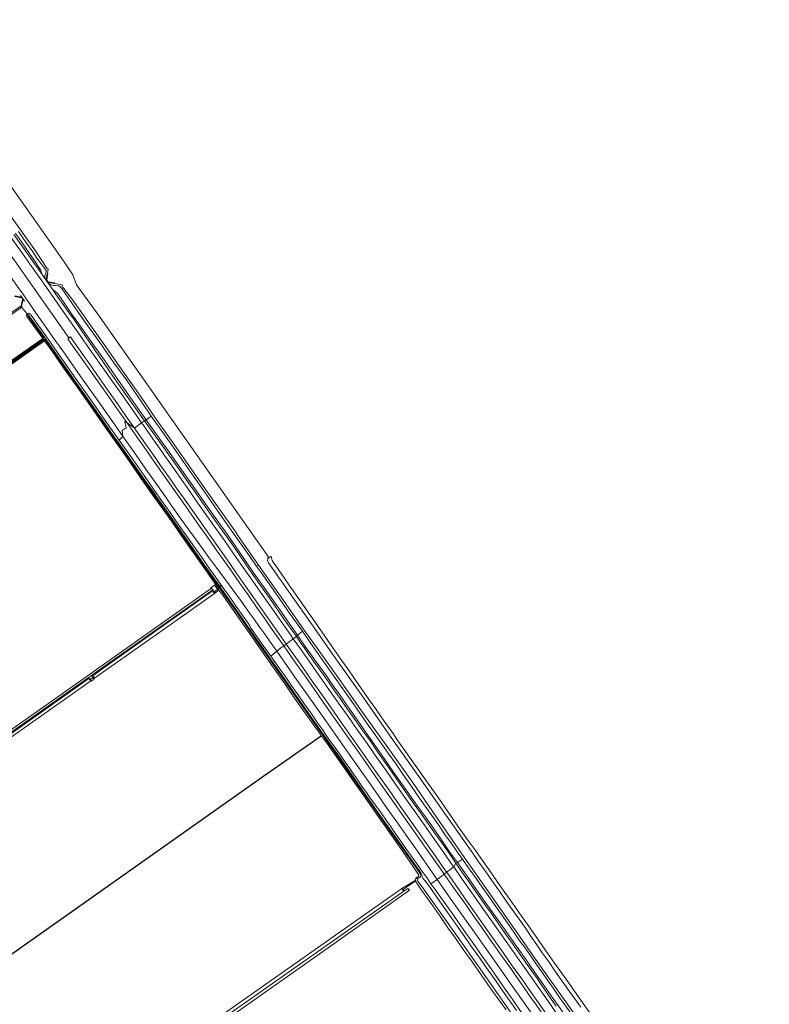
# Model space of a CAD drawing. Header units: metres. Extents: x 138165 to 154469, y 480134 to 494189.
# Tile 904 of 1056: x 149801 to 150888, y 486136 to 487564. Entities that reach past the tile are written whole.
import ezdxf

# ---------------------------------------------------------------- set-up
doc = ezdxf.new("R2010")
doc.units = ezdxf.units.M
doc.header["$LTSCALE"] = 0.001
doc.header["$MEASUREMENT"] = 0
for name, color, linetype, lineweight in [('TOP-L-duiker', 7, 'Continuous', 0), ('TOP-L-topo objecten vlak', 7, 'Continuous', 0), ('TOP-L-water beschoeiing', 7, 'Continuous', 0)]:
    doc.layers.add(name, color=color, linetype=linetype, lineweight=lineweight)

msp = doc.modelspace()

# ---------------------------------------------------------------- linework, layer by layer
at = {"layer": 'TOP-L-duiker', "flags": 128}
for points in [[(150081, 486733.1), (150091.3, 486740.2)], [(149908.4, 486611.1), (149902, 486606.5)], [(149902.4, 486606.4), (149908.8, 486610.9)], [(150356, 486301.8), (150376, 486315.5)]]:
    msp.add_lwpolyline(points, dxfattribs=at)
at = {"layer": 'TOP-L-topo objecten vlak', "flags": 128}
for points in [[(149588, 487563.8), (149595.5, 487553.2), (149602.9, 487542.7), (149622.4, 487513.9), (149632.2, 487500), (149651.1, 487472.8), (149680.4, 487431.6), (149703.5, 487398.6), (149717.4, 487378), (149722.2, 487372), (149751.2, 487331), (149774.2, 487298.4), (149802.2, 487258.9), (149823.6, 487228.6), (149839.2, 487205.1), (149840.9, 487203.2), (149842, 487202.6), (149841.1, 487195.9)], [(150160.8, 486782.4), (150161.4, 486785.3), (149914.2, 487136.9), (149883.2, 487179.3), (149878, 487194), (149865.6, 487212.6), (149626.9, 487550), (149624.9, 487552.8), (149624.1, 487555.1), (149623.9, 487556.3), (149623.7, 487558), (149588, 487563.8)], [(149799.1, 487256.7), (149811, 487240), (149819.9, 487227.1), (149826, 487218.1), (149832.4, 487209.4), (149838.4, 487201.7), (149839.3, 487200.2), (149839.5, 487198.9), (149839.1, 487197.8), (149838.2, 487195.9), (149837.8, 487194.1), (149837.5, 487191.9), (149837.5, 487190.2), (149838, 487188.9)], [(149787.9, 487249.1), (149791.6, 487243.9), (149805.1, 487224.7), (149818.7, 487205.5), (149832.8, 487185.4), (149846.5, 487165.9), (149860.7, 487145.7), (149874.8, 487125.7), (149888.8, 487105.7), (149902.8, 487085.8), (149916.9, 487065.9), (149928.6, 487049.1), (149937.9, 487036), (149951.3, 487016.9), (149966, 486996), (149977.8, 486979.2)], [(149833.5, 487194.5), (149828, 487202.2), (149823.1, 487209.2), (149813.7, 487222.3), (149802.9, 487237.5), (149792.2, 487252.5)], [(149833.5, 487194.5), (149832.7, 487196.7), (149830.9, 487201), (149829.2, 487204.2), (149824.7, 487210.6), (149814.9, 487224.7), (149806.7, 487236.9), (149796.6, 487251.2), (149794.4, 487254.2)], [(149950.6, 486959.6), (149948.5, 486962.5), (149941.2, 486972.8), (149928.6, 486990.7), (149916, 487008.7), (149902.9, 487027.2), (149889.7, 487046.1), (149876.5, 487064.8), (149863.4, 487083.5), (149851.6, 487100.3), (149840.5, 487116.1), (149828.7, 487132.7), (149823.9, 487139.5), (149815.9, 487150.9), (149806.2, 487164.7), (149795.3, 487180.2), (149785.6, 487194.1), (149775.7, 487208.1), (149766.5, 487221.1), (149760.5, 487229.7)], [(149872.4, 487102.5), (149780.9, 487232.5)], [(149848.3, 487173), (149833.5, 487194.5)], [(149838, 487188.9), (149838.1, 487189), (149839.4, 487187.2), (149840.7, 487195.9), (149841.1, 487195.9)], [(149838, 487188.9), (149843.6, 487180.8)], [(149841.1, 487195.9), (149841.6, 487195.8), (149840.1, 487186.1), (149841.8, 487183.8), (149851.3, 487182.1), (149851.2, 487181.5)], [(149851.2, 487181.5), (149851.1, 487181.2), (149842.5, 487182.7), (149843.8, 487180.9), (149843.6, 487180.8)], [(149843.6, 487180.8), (149845.2, 487179.9), (149846, 487179.5), (149847.7, 487179), (149850.5, 487178.5), (149853.2, 487178.4), (149856, 487178.1), (149857.9, 487178), (149859.8, 487176.7), (149862, 487174), (149876.2, 487153.7), (149894.6, 487127.3), (149916, 487097.1), (149937.7, 487066.1), (149956.6, 487040.1), (149978.6, 487008.2), (149991.8, 486989.2)], [(149984.3, 486983.8), (149972.3, 487000.8), (149955.5, 487024.5), (149940, 487046.9), (149923.9, 487070.1), (149906.3, 487094.5), (149889.9, 487118), (149875.2, 487138.9), (149864.3, 487154.8), (149857.7, 487164.2), (149855.7, 487166.8), (149853.7, 487168.8), (149850.8, 487170.9), (149848.3, 487173)], [(149982.1, 486982.3), (149968.9, 487000.7), (149954.6, 487021), (149942, 487038.7), (149931.9, 487053.2), (149921.5, 487068.2), (149910.5, 487084.1), (149900.1, 487099), (149894.3, 487107.4), (149887.6, 487117.6), (149880.3, 487128), (149872.2, 487139.4), (149863.8, 487150.8), (149857.9, 487159.4), (149852.9, 487166.5), (149848.3, 487173)], [(149851.2, 487181.5), (149862.3, 487179.6), (149862.3, 487179.5), (149862.3, 487178.3), (149863.1, 487176.4), (149864.9, 487174), (149879.3, 487155.4), (149900.7, 487124.9), (149925.8, 487089.4), (149949.1, 487056.3), (149975.1, 487019.4), (149994.6, 486991.1), (150000, 486983.4), (150021.6, 486952.6), (150046.3, 486917.5), (150071.1, 486882.1), (150093.4, 486850.7), (150114.7, 486820.6), (150117.2, 486815.8), (150147.5, 486773.1)], [(149794.1, 487163), (149794, 487162.7), (149803.6, 487160.4), (149804.1, 487160.7), (149805.7, 487158.5), (149805, 487158), (149802.8, 487148.6), (149802.9, 487148.5)], [(149803.6, 487148.4), (149805.8, 487157.5), (149806.2, 487157.8), (149807.7, 487155.6), (149807.9, 487155.7), (149807.3, 487156.5), (149802.4, 487163.5), (149802.2, 487163.8), (149802, 487163.7), (149803.6, 487161.5), (149803.4, 487161.4), (149794.3, 487163.6)], [(149255.8, 486760.6), (149799.4, 487143.6), (149802.6, 487146.2), (149802.7, 487148)], [(149785.7, 487137), (149801.8, 487148), (149802.7, 487148)], [(149802.7, 487148), (149802.8, 487148.4), (149802.9, 487148.5)], [(149802.7, 487148), (149803.9, 487146.5)], [(149802.9, 487148.5), (149803.6, 487148.4)], [(149803.6, 487148.4), (149804, 487146.6), (149803.9, 487146.5)], [(149803.9, 487146.5), (149811.3, 487137.6)], [(149811.3, 487137.6), (149810.8, 487136), (149811.4, 487133.7), (149834.3, 487101.5), (149277.8, 486710.9)], [(149812.9, 487135.6), (149812.7, 487135.3), (149812.8, 487134.9), (149814, 487133.2), (149821.9, 487122), (149833.4, 487105.9), (149835.5, 487102.9), (149835.8, 487101.6), (149835.4, 487100.6), (149832.9, 487098.7), (149278.5, 486709.6)], [(149811.3, 487137.6), (149813, 487138.1), (149814.4, 487138), (149816.4, 487136.2), (149819.3, 487132.9), (149823.5, 487127.1), (149832.9, 487113.7), (149845.4, 487095.9), (149855.1, 487082), (149869.1, 487062.1), (149880.4, 487045.9), (149893.4, 487027.5), (149907.3, 487008), (149921.5, 486987.7), (149939, 486962.7), (149945.1, 486954.3)], [(149812.9, 487135.6), (149811.3, 487137.6)], [(150090.2, 486743.4), (150069, 486773.1), (150043.9, 486809), (150020.5, 486842.4), (150000, 486871.5), (149996.3, 486876.7), (149984.9, 486892.9), (149957.5, 486931.8), (149942.6, 486952.9), (149937.6, 486959.7), (149922.9, 486980.8), (149906.8, 487003.7), (149886.6, 487032.2), (149866.7, 487060.5), (149850.8, 487083.3), (149836.4, 487103.8), (149822.2, 487123.7), (149813.9, 487135.3), (149813.5, 487135.7), (149812.9, 487135.6)], [(149284.1, 486708.5), (149816.4, 487085.6), (149832.7, 487097.2), (149835.7, 487099.3), (149837, 487099.9), (149838.1, 487099.4), (149848.6, 487084.3), (149865.9, 487059.7), (149885.1, 487032.6), (149904.1, 487005.5), (149926.3, 486974), (149941.6, 486952.2), (149957.1, 486930.2), (149982.4, 486893.9), (149998.2, 486871.2), (150000, 486868.6), (150022.2, 486837.3), (150046, 486803.4), (150071.6, 486766.9), (150089.1, 486741.9)], [(149872.4, 487102.5), (149872.1, 487102.2), (149870.8, 487101.3), (149871.9, 487099.7), (149878.7, 487090), (149891.6, 487071.7), (149904.5, 487053.3), (149917.2, 487035.2), (149930.2, 487016.9), (149943.2, 486998.3), (149956.3, 486979.7)], [(149967.6, 486971.4), (149955.5, 486988.7), (149941.7, 487008.3), (149927.4, 487028.6), (149917.1, 487043.2), (149906.3, 487058.6), (149892.3, 487078.5), (149878.4, 487098.3), (149874.4, 487103.9), (149872.4, 487102.5)], [(150087.9, 486741), (150087.9, 486741), (150084.6, 486745.7), (150070.3, 486766), (150044.7, 486802.5), (150021, 486836.5), (149998.8, 486867.7), (149996.9, 486870.3), (149981.2, 486893), (149955.8, 486929.3), (149940.4, 486951.4), (149925.1, 486973.1), (149902.9, 487004.6), (149883.9, 487031.8), (149864.6, 487058.9), (149847.3, 487083.5), (149837.1, 487098.2), (149837, 487098.2), (149836.5, 487098), (149833.5, 487096), (149817.2, 487084.4), (149284.7, 486707.4)], [(149984.3, 486983.8), (149991.8, 486989.2)], [(149991.8, 486989.2), (150000, 486977.6), (150002.8, 486973.6), (150018, 486951.9), (150035.1, 486927.5), (150050.7, 486905.4), (150068.2, 486880.6), (150084.2, 486857.5), (150102, 486831.9), (150118.2, 486808.6), (150133.7, 486786.8), (150144.2, 486771.8)], [(149950.6, 486959.6), (149949.5, 486968.2), (149952.5, 486970.3), (149955.4, 486972.1), (149953.5, 486981.1), (149956.3, 486979.7)], [(149956.3, 486979.7), (149971, 486958.9), (149983.8, 486940.6), (149996.6, 486922.4), (150011.8, 486900.7), (150024.5, 486882.7), (150037.5, 486864.2), (150049.6, 486847), (150061.9, 486829.6), (150072.3, 486814.8), (150085.1, 486796.6), (150093.7, 486784.4), (150107, 486765.5), (150119.9, 486747.1), (150132.2, 486729.7), (150144.6, 486712), (150152, 486701.5), (150158.9, 486691.6), (150165.8, 486681.7), (150179.3, 486662.6), (150184, 486655.9)], [(149956.3, 486979.7), (149967.6, 486971.4)], [(149967.6, 486971.4), (149977.8, 486979.2)], [(150187.6, 486658.6), (150183.8, 486664.1), (150170.2, 486683.5), (150156.2, 486703.3), (150142.5, 486722.7), (150128.6, 486742.5), (150114.9, 486762), (150101.2, 486781.5), (150087.3, 486801.2), (150076.6, 486816.5), (150073.4, 486821.1), (150059.8, 486840.4), (150045.6, 486860.6), (150036.4, 486873.6), (150031.9, 486879.9), (150018.1, 486899.6), (150004.4, 486919.1), (150000.4, 486924.8), (149998.9, 486926.9), (149997.6, 486928.8), (149983.5, 486948.7), (149969.5, 486968.8), (149967.6, 486971.4)], [(149982.1, 486982.3), (149977.8, 486979.2)], [(149977.8, 486979.2), (149979.8, 486976.3), (149994, 486956.2), (150008, 486936.3), (150009.6, 486934), (150011, 486932), (150014.7, 486926.7), (150028.7, 486906.8), (150042.3, 486887.4), (150042.7, 486886.8), (150056.2, 486867.7), (150070.1, 486847.9), (150083.1, 486829.5), (150097.9, 486808.5), (150111.5, 486789), (150125.3, 486769.4), (150139.1, 486749.8), (150152.9, 486730.2), (150166.8, 486710.6), (150180.4, 486691.1), (150194.3, 486671.3), (150197.9, 486666.2)], [(149982.1, 486982.3), (149984.3, 486983.8)], [(150202.5, 486669.6), (150183.8, 486695.8), (150163.7, 486724.7), (150149.5, 486744.7), (150133.2, 486767.5), (150119.2, 486788.6), (150107.6, 486805.2), (150093.6, 486824.4), (150079.2, 486845), (150066.8, 486862.7), (150054.5, 486880.4), (150043.5, 486895.9), (150031.8, 486912.4), (150019.6, 486929.4), (150006.4, 486948), (149991.8, 486968.5), (149982.1, 486982.3)], [(150204, 486671.3), (150180.5, 486704.8), (150156.6, 486739), (150140.8, 486761.4), (150120, 486791.7), (150101.8, 486817.8), (150084.5, 486841.9), (150067, 486866.7), (150051.1, 486889.3), (150032.9, 486915.4), (150018.1, 486936.1), (150003.3, 486957.2), (149986.4, 486980.8), (149984.3, 486983.8)], [(149950.6, 486959.6), (149945.1, 486954.3)], [(150173.8, 486648.4), (150169.1, 486655), (150155.6, 486674.2), (150148.5, 486684.2), (150141.1, 486694.5), (150134, 486704.4), (150121.1, 486722.2), (150112.9, 486733.4), (150099.4, 486751.7), (150086, 486769.9), (150073, 486787.6), (150059.7, 486805.7), (150046.2, 486824.3), (150033.7, 486841.6), (150020.7, 486859.8), (150007.9, 486878.1), (149994.8, 486896.8), (149981.7, 486915.3), (149968.7, 486933.9), (149955.7, 486952.2), (149950.6, 486959.6)], [(149945.1, 486954.3), (149961.9, 486930.5), (149981.7, 486902.7), (149994.3, 486884.6), (150000, 486876.5), (150006.7, 486866.8), (150019, 486849.2), (150031.8, 486831.1), (150042.7, 486815.4), (150054.3, 486798.9), (150066.4, 486781.9), (150076.5, 486767.6), (150082.4, 486759.2), (150089.9, 486748.6), (150094.7, 486742.1)], [(150629.8, 486120.9), (150609, 486150.4), (150594.7, 486171), (150577, 486195.9), (150563.3, 486215.4), (150550.2, 486233.8), (150537.9, 486251.4), (150525.7, 486268.8), (150514.9, 486284.1), (150504.9, 486298.3), (150494.8, 486313), (150485.5, 486326.1), (150473.4, 486343.4), (150461.1, 486360.6), (150454.2, 486370.1), (150452.9, 486371.9), (150450.7, 486374.7), (150448.7, 486377.4), (150437.7, 486393.2), (150427.6, 486407.8), (150417.5, 486422.1), (150407.1, 486437.4), (150393.5, 486456.5), (150381.8, 486473), (150369.9, 486489.7), (150357.4, 486507.4), (150349.6, 486518.4), (150342.6, 486528.7), (150329.7, 486546.8), (150318.1, 486563.7), (150304.6, 486582.3), (150292.4, 486600.1), (150278.8, 486619.5), (150267, 486636.5), (150253.3, 486656.1), (150229.6, 486690.1), (150192, 486743.7), (150173.8, 486769.8), (150168.5, 486777.2), (150167.3, 486779.7), (150166.2, 486783.4), (150165.6, 486786), (150160.8, 486782.4)], [(150144.2, 486771.8), (150147.5, 486773.1)], [(150144.2, 486771.8), (150151, 486762.1), (150172.1, 486732.8), (150190.1, 486706.7), (150211.1, 486677)], [(150147.5, 486773.1), (150179.3, 486728.1), (150213.6, 486678.6), (150234.9, 486649), (150264.9, 486607.2), (150298, 486560.4), (150332.7, 486511.9), (150369.7, 486459.6), (150406.6, 486406), (150446, 486349.4), (150477.8, 486304), (150515.8, 486249.3), (150552.4, 486196.9), (150586.1, 486150.1), (150626.7, 486092.8), (150646.8, 486063.5), (150702, 485986.2), (150751.6, 485915.7), (150796.7, 485851.9), (150846.7, 485780.2), (150865.4, 485754), (150889.3, 485720.2)], [(150614.9, 486131.8), (150604.9, 486145.9), (150596.3, 486158), (150586.7, 486171.7), (150577.4, 486184.8), (150568.9, 486197.1), (150559.1, 486210.7), (150551.1, 486222.3), (150543.1, 486234), (150535, 486245.9), (150525.5, 486259.4), (150516.8, 486271.6), (150509.1, 486282.4), (150497.8, 486298.7), (150485.8, 486315.8), (150476.2, 486329.5), (150465.8, 486344.4), (150456.8, 486357.3), (150419.5, 486409.9), (150379.8, 486466.3), (150337.5, 486526.5), (150296.8, 486584.7), (150259.8, 486637.3), (150225.2, 486686.6), (150194, 486730.8), (150162.1, 486776.3), (150160.7, 486778.1), (150160.6, 486779.2), (150160.8, 486782.4)], [(150086.5, 486740), (150083.6, 486744), (150078, 486740.1), (150078.4, 486739.4), (150077.6, 486738.9), (150077.9, 486738.4)], [(150089.1, 486741.9), (150090.2, 486743.4)], [(150094.7, 486742.1), (150090.2, 486743.4)], [(150521.7, 486127.2), (150511.7, 486141.5), (150501.9, 486155.4), (150493.7, 486167.3), (150485.8, 486178.2), (150477.7, 486189.6), (150472.7, 486196.6), (150465.9, 486206.7), (150455.5, 486221.1), (150446.1, 486234.4), (150436.9, 486247.6), (150427, 486261.9), (150416.1, 486277.1), (150404.8, 486293.3), (150393.8, 486308.8), (150390.5, 486313.3), (150386.4, 486318.8), (150384.7, 486321.7), (150384.3, 486324.1), (150383.3, 486326), (150367.2, 486348.4), (150346.4, 486378.1), (150320.2, 486415.5), (150302.3, 486441.1), (150281.7, 486470.3), (150262.3, 486498.2), (150243.7, 486524.4), (150227.3, 486547.7), (150204, 486580.9), (150180.2, 486614.8), (150163, 486639.3), (150141.6, 486670), (150120.9, 486699.8), (150093.3, 486739.1), (150091.9, 486741.3), (150090.2, 486743.4)], [(150094.7, 486742.1), (150097.1, 486738.6), (150102.2, 486731.4), (150105.9, 486726.4), (150108.1, 486723), (150115.2, 486713), (150124.7, 486699.4), (150130.7, 486690.8), (150132.6, 486688.8), (150135, 486684.9), (150135.9, 486682.5), (150140.3, 486676.2), (150154.9, 486655.2), (150165.1, 486641.1)], [(150077.9, 486738.4), (150064.3, 486728.8), (149903.9, 486615.8), (149898.6, 486612), (149749.4, 486506.9), (149621, 486416.5)], [(149905.6, 486613.3), (149905.7, 486613.3), (150066, 486726.3), (150081.1, 486737)], [(150080.6, 486735.8), (150000, 486678.8), (149918.2, 486620.5), (149907, 486612.6), (149909.5, 486609.1)], [(149909.5, 486609.1), (149921, 486617.1), (150042.1, 486702.4), (150083.6, 486731.9)], [(150077.9, 486738.4), (150079.3, 486739.4), (150081.1, 486737)], [(150080.6, 486735.8), (150081.5, 486736.4)], [(150083.6, 486731.9), (150083.6, 486732.6), (150082, 486735.2), (150080.6, 486735.8)], [(150081.1, 486737), (150081.5, 486736.4)], [(150081.5, 486736.4), (150083.5, 486733.5), (150084.6, 486734.2), (150085.1, 486733.4), (150089.2, 486736.4), (150086.5, 486740)], [(150090, 486736.6), (150083.6, 486731.9)], [(150086.5, 486740), (150087.9, 486741)], [(150089.1, 486741.9), (150087.9, 486741)], [(150087.9, 486741), (150090, 486736.6)], [(150089.1, 486741.9), (150092.1, 486737.6), (150118.8, 486700.2), (150144.3, 486663.3), (150161.7, 486638.6), (150177.8, 486615.9), (150199.9, 486583.9), (150221.8, 486553.1), (150240.4, 486526.8), (150253.9, 486507.6), (150280.1, 486470.3), (150315, 486420.8), (150340.8, 486384), (150368.4, 486345.2), (150382, 486325.7), (150382.5, 486324.2), (150382.8, 486322.7), (150382.2, 486321.1), (150377.8, 486317.9), (150378, 486316.5), (150378.7, 486314.9), (150386.8, 486303.5), (150407.2, 486274.9), (150443.6, 486223.4), (150490.7, 486156.8), (150534.7, 486093.8)], [(150090, 486736.6), (150095.5, 486729.2), (150111.9, 486705.8), (150123.6, 486689.1), (150142.5, 486662.1), (150159.9, 486637.1), (150170.8, 486621.9), (150185.6, 486600.7), (150199.8, 486580.2), (150210.3, 486565.2), (150223.7, 486546.2), (150237.3, 486527.3), (150237.3, 486527), (150239.3, 486524.6), (150239.6, 486524.4), (150240.8, 486522.6), (150249.2, 486511), (150261.3, 486493.7), (150274.3, 486475.5), (150287.3, 486457), (150299.2, 486439.9), (150309.4, 486425.3), (150319, 486411.5), (150330.7, 486395), (150343.1, 486377.1), (150355.8, 486359), (150368.4, 486340.9), (150377.3, 486327.8), (150379.5, 486324.5), (150379.9, 486322.6), (150379.1, 486321.6), (150377.1, 486319.9), (150375.2, 486318.2), (150374.5, 486317.1), (150374.6, 486315.6)], [(150204, 486671.3), (150202.5, 486669.6)], [(150211.1, 486677), (150204, 486671.3)], [(150435.9, 486341.9), (150424.6, 486357.5), (150412.7, 486374.8), (150401.9, 486390.4), (150390.9, 486405.9), (150379.5, 486421.7), (150369, 486436.5), (150356.3, 486454.3), (150345.6, 486469.6), (150336.1, 486483.6), (150325.2, 486499), (150315, 486513.6), (150306.1, 486526.5), (150295.3, 486542), (150281.8, 486561.3), (150275.7, 486570), (150266.6, 486582.8), (150257.3, 486596.1), (150248.9, 486608), (150241.1, 486619.1), (150232.2, 486631.3), (150222.8, 486644.6), (150215.2, 486655.1), (150206.1, 486668.4), (150204, 486671.3)], [(150211.1, 486677), (150222.3, 486660.6), (150232.5, 486646.5), (150244.1, 486629.9), (150255.7, 486613.6), (150267.3, 486597.1), (150282.7, 486575.3), (150296, 486556.6), (150306.5, 486541), (150316.6, 486527.1), (150326.3, 486513.5), (150336.4, 486499), (150347, 486484.2), (150356.7, 486470.1), (150367.4, 486455.1), (150377.6, 486440.1), (150389.2, 486423.7), (150398.7, 486410), (150408.4, 486396.3), (150417.9, 486382.6), (150427.4, 486369.4), (150434.6, 486358.8), (150443.2, 486346.8)], [(150187.6, 486658.6), (150184, 486655.9)], [(150187.6, 486658.6), (150188.8, 486659.5), (150191.7, 486661.6), (150194.6, 486663.8), (150197.9, 486666.2)], [(150420.4, 486327.7), (150418.8, 486329.9), (150405.1, 486349.4), (150391, 486369.4), (150377.4, 486388.9), (150363.4, 486408.7), (150349.7, 486428.2), (150335.8, 486448), (150322, 486467.5), (150308.1, 486487.3), (150294.5, 486506.7), (150280.6, 486526.4), (150266.9, 486546), (150252.8, 486566), (150239.2, 486585.3), (150225.4, 486604.9), (150211.5, 486624.7), (150197.8, 486644.2), (150187.6, 486658.6)], [(150197.9, 486666.2), (150202.5, 486669.6)], [(150197.9, 486666.2), (150208.1, 486651.8), (150221.9, 486632.1), (150235.9, 486612.2), (150249.5, 486592.8), (150263.5, 486573), (150277.3, 486553.4), (150291.1, 486533.7), (150304.9, 486514.2), (150318.7, 486494.5), (150332.4, 486475), (150346.3, 486455.2), (150359.9, 486435.9), (150374, 486415.9), (150388.1, 486395.8), (150401.6, 486376.6), (150415.3, 486357.1), (150429.4, 486337.1), (150430.6, 486335.4)], [(150433.8, 486341), (150424.8, 486353.9), (150413.2, 486370.4), (150402.7, 486385), (150394.9, 486396.1), (150386.2, 486408.6), (150373.4, 486426.4), (150365.1, 486437.9), (150356.1, 486450.6), (150347.4, 486463), (150336.8, 486478.4), (150327.2, 486492), (150320.4, 486501.7), (150312.6, 486513.2), (150305.9, 486523), (150299.8, 486531.4), (150293.1, 486540.7), (150286.2, 486550.5), (150280.4, 486558.7), (150272.7, 486569.6), (150265.9, 486579.5), (150256.7, 486592.4), (150249.8, 486602.3), (150243.1, 486612), (150235.5, 486622.6), (150227.4, 486633.6), (150220.5, 486643.5), (150214.5, 486652.1), (150208, 486661.4), (150204.1, 486667.2), (150202.5, 486669.6)], [(150165.1, 486641.1), (150173.8, 486648.4)], [(150173.8, 486648.4), (150177, 486650.8), (150179.9, 486652.9), (150182.9, 486655.1), (150184, 486655.9)], [(150406.6, 486317.2), (150396.5, 486331.7), (150382.4, 486351.8), (150375.5, 486361.5), (150361.4, 486381.5), (150348.1, 486400.6), (150334.2, 486420.2), (150320.4, 486439.8), (150306.8, 486459.2), (150293, 486479), (150279, 486498.8), (150265.4, 486518.1), (150244.9, 486547.2), (150230.9, 486567.1), (150217.1, 486586.7), (150203.6, 486605.9), (150189.5, 486626), (150173.8, 486648.4)], [(150184, 486655.9), (150200.3, 486632.9), (150214, 486613.3), (150227.6, 486594), (150241.3, 486574.5), (150262, 486545), (150275.7, 486525.6), (150289.5, 486505.9), (150303, 486486.8), (150317.2, 486466.6), (150330.7, 486447.3), (150344.8, 486427.4), (150358.4, 486408), (150372.4, 486388.1), (150385.8, 486369), (150392.8, 486359), (150406.9, 486339.1), (150416.8, 486325)], [(150165.1, 486641.1), (150177.9, 486623), (150187, 486610.3), (150195, 486598.8), (150205.8, 486583.5), (150214.3, 486571.2), (150224.1, 486557.2), (150233.2, 486544.5), (150241.1, 486533.1), (150246.2, 486525.6), (150251.1, 486518.7), (150258.3, 486508.9), (150266.1, 486497.6), (150273.3, 486487.4), (150280, 486477.9), (150285.9, 486469.2), (150292.5, 486459.7), (150298.4, 486451.2), (150303.9, 486443.4), (150309.1, 486436.1), (150313, 486430.5), (150318, 486423.6), (150325.2, 486413.8), (150332.6, 486403), (150338.8, 486394.3), (150346.5, 486383.1), (150353.7, 486372.9), (150362.2, 486360.8), (150369.5, 486350.8), (150376.3, 486341.2), (150380.5, 486335.2), (150382.4, 486332.1), (150386.2, 486326.8), (150388.5, 486323.9), (150392.5, 486318.4), (150397.5, 486311.1)], [(149751.1, 486504.4), (149751.1, 486504.5), (149900.3, 486609.6)], [(149903.9, 486605), (149901.3, 486608.6), (149752.5, 486503.8), (149755, 486500.1)], [(149755, 486500.1), (149766.7, 486508.4), (149893.9, 486598), (149903.9, 486605)], [(149900.3, 486609.6), (149900.4, 486609.6), (149905.6, 486613.3)], [(149900.3, 486609.6), (149900.9, 486608.8), (149901.3, 486609.1), (149901.5, 486608.8), (149904.2, 486605.2)], [(149904.2, 486605.2), (149903.9, 486605)], [(149904.2, 486605.2), (149904.6, 486604.6), (149908.8, 486607.7), (149908.3, 486608.2)], [(149908.3, 486608.2), (149905.7, 486611.8), (149905.5, 486612.1), (149906.2, 486612.6), (149905.6, 486613.3)], [(149909.5, 486609.1), (149908.3, 486608.2)], [(150155, 486467.5), (149641.8, 486105.6), (149627.6, 486095.9), (149627.9, 486095.5), (149642.1, 486105.2), (150155.2, 486467.1), (150238.5, 486525), (150238.2, 486525.4), (150155, 486467.5)], [(150435.9, 486341.9), (150443.2, 486346.8)], [(150443.2, 486346.8), (150449.7, 486337.6), (150463.2, 486318.8), (150472.1, 486305.9), (150480.5, 486294.1), (150489.2, 486281.5), (150497.3, 486269.7), (150508.1, 486254.6), (150517.6, 486240.8), (150525.7, 486229.4), (150535, 486216.4), (150543.8, 486203.9), (150550.5, 486194.1), (150558.3, 486183.4), (150566.7, 486171.2), (150575.2, 486158.9), (150583.3, 486147.6), (150592, 486135.2), (150600.3, 486123.3), (150609.2, 486110.7), (150616.4, 486100.7), (150625.7, 486087.8), (150634.9, 486074.4), (150644.8, 486060.1)], [(150430.6, 486335.4), (150427.3, 486332.9), (150424.4, 486330.7), (150421.6, 486328.6), (150420.4, 486327.7)], [(150433.8, 486341), (150430.6, 486335.4)], [(150430.6, 486335.4), (150443, 486317.8), (150457, 486297.8), (150470.5, 486278.3), (150484.6, 486258.6), (150498.5, 486238.9), (150512.3, 486219.2), (150525.9, 486199.8), (150540, 486179.9), (150553.7, 486160.5), (150567.6, 486140.6), (150581.3, 486121.1), (150595.1, 486101.6), (150609.2, 486081.4), (150622.8, 486062.1), (150631.5, 486049.7)], [(150435.9, 486341.9), (150433.8, 486341)], [(150579.3, 486133.5), (150572.2, 486143.7), (150564.9, 486154.3), (150557.5, 486165), (150551, 486174.4), (150545.1, 486182.9), (150539.5, 486190.4), (150534.3, 486197.6), (150528, 486206.8), (150522.2, 486215.2), (150515.2, 486224.9), (150507.5, 486235.7), (150501.7, 486243.9), (150494.4, 486254.4), (150486.3, 486266.4), (150478.2, 486277.7), (150469, 486290.5), (150461.8, 486300.5), (150452.2, 486314.5), (150444.5, 486325.3), (150433.8, 486341)], [(150638, 486054.6), (150618.2, 486082.9), (150605, 486101.3), (150594, 486117.2), (150581.9, 486134.3), (150572, 486148.3), (150561.3, 486163.9), (150548.4, 486182.1), (150535.5, 486200.6), (150522.7, 486218.8), (150507.6, 486240.1), (150495.1, 486258), (150478.8, 486280.7), (150465.2, 486300.2), (150450.1, 486322), (150435.9, 486341.9)], [(150355.4, 486304.2), (150374.6, 486315.6)], [(150374.6, 486315.6), (150375.7, 486313.6), (150378, 486310.3), (150384, 486301.8), (150400.2, 486278.8), (150410.4, 486264.3), (150422.2, 486247.3), (150433, 486232.1), (150444.4, 486215.7), (150456.2, 486199), (150470.3, 486178.9), (150484.6, 486158.8), (150496, 486142.6), (150506.5, 486128.2)], [(150406.6, 486317.2), (150397.5, 486311.1)], [(150406.6, 486317.2), (150409.9, 486319.7), (150412.7, 486321.9), (150415.7, 486324.1), (150416.8, 486325)], [(150607.8, 486031.2), (150600.2, 486041.9), (150587.9, 486059.6), (150572.9, 486080.9), (150560, 486099.3), (150546.6, 486118.3), (150532.7, 486138.2), (150517.1, 486160.3), (150503.6, 486179.4), (150489.1, 486200), (150476, 486218.6), (150462.6, 486237.7), (150449.3, 486256.6), (150436.1, 486275.3), (150423.2, 486293.6), (150410, 486312.5), (150406.6, 486317.2)], [(150420.4, 486327.7), (150416.8, 486325)], [(150416.8, 486325), (150420.3, 486319.9), (150433.7, 486300.9), (150446.5, 486282.7), (150459.3, 486264.5), (150473.4, 486244.5), (150486.6, 486225.7), (150499.4, 486207.5), (150514.2, 486186.5), (150527.5, 486167.6), (150543.5, 486144.8), (150549.5, 486136.3), (150559.9, 486121.5), (150573.3, 486102.5), (150587.4, 486082.3), (150600.3, 486064), (150613, 486046.1), (150617.9, 486039)], [(150621.4, 486041.8), (150612.2, 486055), (150598.6, 486074.2), (150585, 486093.6), (150570.8, 486113.7), (150556.9, 486133.6), (150543.2, 486153.1), (150529.2, 486173), (150515.6, 486192.2), (150501.7, 486212), (150488, 486231.6), (150473.9, 486251.6), (150460.5, 486270.7), (150446.4, 486290.6), (150432.7, 486310.2), (150420.4, 486327.7)], [(150355.4, 486304.2), (150347.1, 486298.4), (150000, 486054.2), (149923.2, 486000), (149766.1, 485889.4), (149762.2, 485886.9)], [(149899.7, 485977.7), (149931.5, 486000), (149999.9, 486048.2), (150350, 486294.4), (150358.4, 486300.1)], [(149934.7, 485997.2), (150107.7, 486118.9), (150248.6, 486218.3), (150366.5, 486301.5), (150364.2, 486304.1), (150358.4, 486300.1)], [(150358.4, 486300.1), (150355.7, 486303.8), (150355.4, 486304.2)], [(150397.5, 486311.1), (150403.2, 486303.3), (150416.6, 486284.4), (150429.1, 486266.7), (150440.8, 486250.1), (150451.2, 486235.7), (150461.1, 486221.5), (150471.4, 486206.7), (150483.9, 486189), (150495.4, 486172.3), (150505.2, 486158.3), (150515.4, 486144), (150526.7, 486127.7), (150537.1, 486112.9), (150547.3, 486098.5), (150558.7, 486082.5), (150568.2, 486069.4), (150578.8, 486054.3), (150589.9, 486038.3), (150599.3, 486025.2)]]:
    msp.add_lwpolyline(points, dxfattribs=at)
at = {"layer": 'TOP-L-water beschoeiing', "flags": 128}
for points in [[(149841.1, 487195.9), (149842, 487202.6), (149840.9, 487203.2), (149839.2, 487205.1), (149823.6, 487228.6), (149802.2, 487258.9), (149774.2, 487298.4), (149751.2, 487331), (149722.2, 487372), (149717.4, 487378), (149703.5, 487398.6), (149680.4, 487431.6), (149651.1, 487472.8), (149632.2, 487500), (149622.4, 487513.9), (149602.9, 487542.7), (149595.5, 487553.2), (149588, 487563.8)], [(149851.2, 487181.5), (149862.3, 487179.6), (149862.3, 487179.5)], [(150147.5, 486773.1), (150117.2, 486815.8), (150114.7, 486820.6), (150093.4, 486850.7), (150071.1, 486882.1), (150046.3, 486917.5), (150021.6, 486952.6), (150000, 486983.4), (149994.6, 486991.1), (149975.1, 487019.4), (149949.1, 487056.3), (149925.8, 487089.4), (149900.7, 487124.9), (149879.3, 487155.4), (149864.9, 487174), (149863.1, 487176.4), (149862.3, 487178.3), (149862.3, 487179.5)], [(150147.5, 486773.1), (150179.3, 486728.1), (150213.6, 486678.6), (150234.9, 486649), (150264.9, 486607.2), (150298, 486560.4), (150332.7, 486511.9), (150369.7, 486459.6), (150406.6, 486406), (150446, 486349.4), (150477.8, 486304), (150515.8, 486249.3), (150552.4, 486196.9), (150586.1, 486150.1), (150626.7, 486092.8), (150646.8, 486063.5), (150702, 485986.2), (150751.6, 485915.7), (150796.7, 485851.9), (150846.7, 485780.2), (150865.4, 485754), (150889.3, 485720.2)]]:
    msp.add_lwpolyline(points, dxfattribs=at)

doc.saveas('drawing.dxf')
